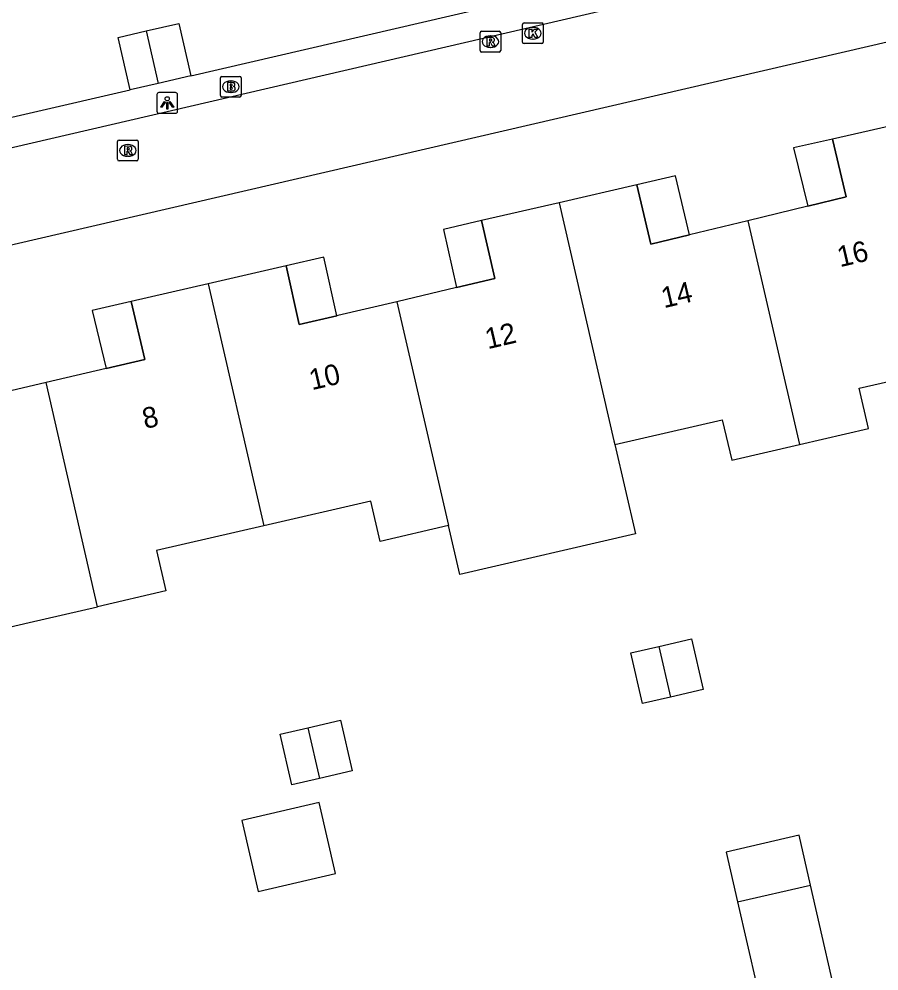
# Model space of a CAD drawing. Extents: x 156414 to 157775, y 382335 to 383765.
# Drawn here: x 156620.71 to 156662.24, y 383271.18 to 383317.14 of the extents above; entities that cross this region are included whole.
import ezdxf

# ---------------------------------------------------------------- set-up
doc = ezdxf.new("R2010")
doc.units = 0
for name, color, linetype in [('IMGEO_Brandkraan', 7, 'Continuous'), ('IMGEO_Kolk', 7, 'Continuous'), ('IMGEO_Lichtpunt', 7, 'Continuous'), ('IMGEO_Muur', 7, 'Continuous'), ('IMGEO_Pand', 7, 'Continuous'), ('IMGEO_Pand_nummerreeks', 7, 'Continuous'), ('IMGEO_Pand_overbouw', 7, 'Continuous'), ('IMGEO_Rijbaan_lokaal_open', 7, 'Continuous'), ('IMGEO_Rioolput', 7, 'Continuous'), ('IMGEO_Voetpad_open', 7, 'Continuous')]:
    doc.layers.add(name, color=color, linetype=linetype)

msp = doc.modelspace()

# ---------------------------------------------------------------- linework, layer by layer
at = {"layer": 'IMGEO_Brandkraan'}
for p, q in [((156630.434, 383313.449), (156630.434, 383314.301)), ((156630.509, 383314.375), (156631.361, 383314.375)), ((156630.922, 383314.155), (156630.947, 383314.155)), ((156631.435, 383314.301), (156631.435, 383313.449)), ((156630.945, 383313.595), (156630.92, 383313.595)), ((156631.361, 383313.375), (156630.509, 383313.375))]:
    msp.add_line(p, q, dxfattribs=at)
for points in [[(156630.434, 383313.449), (156630.434, 383314.301)], [(156630.509, 383314.375), (156631.361, 383314.375)], [(156630.782, 383314.075), (156630.782, 383313.675), (156630.995, 383313.675)], [(156631.013, 383314.075), (156630.782, 383314.075)], [(156631.435, 383314.301), (156631.435, 383313.449)], [(156630.961, 383313.994), (156630.907, 383313.994), (156630.907, 383313.918)], [(156630.907, 383313.918), (156630.96, 383313.918)], [(156630.969, 383313.842), (156630.907, 383313.842), (156630.907, 383313.761)], [(156630.907, 383313.761), (156630.969, 383313.761)], [(156631.361, 383313.375), (156630.509, 383313.375)]]:
    msp.add_lwpolyline(points, dxfattribs=at)
for centre, radius, start, end in [((156630.511, 383314.299), 0.0765, 91.552, 178.448), ((156630.511, 383314.299), 0.0765, 91.552, 178.448), ((156631.017, 383313.93), 0.145, 59.4692, 91.5367), ((156631.042, 383313.977), 0.0922, 285.5137, 58.1501), ((156631.359, 383314.299), 0.0765, 1.552, 88.448), ((156631.359, 383314.299), 0.0765, 1.552, 88.448), ((156630.962, 383313.956), 0.0379, 267.8285, 90.9355), ((156630.97, 383313.801), 0.0404, 269.8759, 90.5077), ((156631.001, 383313.926), 0.251, 268.6676, 293.5347), ((156631.047, 383313.785), 0.105, 301.3115, 78.989), ((156630.511, 383313.451), 0.0765, 181.552, 268.448), ((156630.511, 383313.451), 0.0765, 181.552, 268.448), ((156631.359, 383313.451), 0.0765, 271.552, 358.448), ((156631.359, 383313.451), 0.0765, 271.552, 358.448)]:
    msp.add_arc(centre, radius, start, end, dxfattribs=at)
for centre, major_axis, ratio, start_param, end_param in [((156630.921, 383313.875), (-0.387, 0.002), 0.722429, 4.712389, 7.853982), ((156630.946, 383313.875), (-0.39, 0.002), 0.717154, 1.570796, 4.712389)]:
    msp.add_ellipse(centre, major_axis=major_axis, ratio=ratio, start_param=start_param, end_param=end_param, dxfattribs=at)
at = {"layer": 'IMGEO_Kolk'}
for p, q in [((156645.022, 383316.031), (156645.022, 383316.883)), ((156645.097, 383316.957), (156645.949, 383316.957)), ((156646.023, 383316.883), (156646.023, 383316.031)), ((156645.51, 383316.737), (156645.535, 383316.737)), ((156645.949, 383315.957), (156645.097, 383315.957)), ((156645.533, 383316.177), (156645.508, 383316.177))]:
    msp.add_line(p, q, dxfattribs=at)
for points in [[(156645.022, 383316.031), (156645.022, 383316.883)], [(156645.097, 383316.957), (156645.949, 383316.957)], [(156646.023, 383316.883), (156646.023, 383316.031)], [(156645.343, 383316.657), (156645.466, 383316.657), (156645.466, 383316.506), (156645.596, 383316.657), (156645.76, 383316.657), (156645.614, 383316.506), (156645.767, 383316.257), (156645.615, 383316.257), (156645.53, 383316.421), (156645.466, 383316.354), (156645.466, 383316.257), (156645.343, 383316.257), (156645.343, 383316.657)], [(156645.949, 383315.957), (156645.097, 383315.957)]]:
    msp.add_lwpolyline(points, dxfattribs=at)
for centre, start, end in [((156645.099, 383316.881), 91.552, 178.448), ((156645.099, 383316.881), 91.552, 178.448), ((156645.947, 383316.881), 1.552, 88.448), ((156645.947, 383316.881), 1.552, 88.448), ((156645.099, 383316.033), 181.552, 268.448), ((156645.099, 383316.033), 181.552, 268.448), ((156645.947, 383316.033), 271.552, 358.448), ((156645.947, 383316.033), 271.552, 358.448)]:
    msp.add_arc(centre, 0.0765, start, end, dxfattribs=at)
for centre, major_axis, ratio, start_param, end_param in [((156645.509, 383316.457), (-0.387, 0.002), 0.722429, 4.712389, 7.853982), ((156645.534, 383316.457), (-0.39, 0.002), 0.717154, 1.570796, 4.712389)]:
    msp.add_ellipse(centre, major_axis=major_axis, ratio=ratio, start_param=start_param, end_param=end_param, dxfattribs=at)
at = {"layer": 'IMGEO_Lichtpunt'}
for p, q in [((156628.267, 383313.59), (156627.459, 383313.59)), ((156628.267, 383313.59), (156627.459, 383313.59)), ((156627.365, 383313.495), (156627.365, 383312.688)), ((156627.365, 383313.495), (156627.365, 383312.688)), ((156628.361, 383312.688), (156628.361, 383313.495)), ((156628.361, 383312.688), (156628.361, 383313.495)), ((156627.459, 383312.594), (156628.267, 383312.594)), ((156627.459, 383312.594), (156628.267, 383312.594))]:
    msp.add_line(p, q, dxfattribs=at)
for points in [[(156627.739, 383313.159), (156627.778, 383313.131), (156627.59, 383312.869), (156627.552, 383312.896), (156627.739, 383313.159)], [(156627.841, 383313.111), (156627.888, 383313.111), (156627.888, 383312.789), (156627.841, 383312.789), (156627.841, 383313.111)], [(156627.951, 383313.131), (156627.989, 383313.158), (156628.176, 383312.896), (156628.137, 383312.868), (156627.951, 383313.131)]]:
    msp.add_lwpolyline(points, dxfattribs=at)
msp.add_circle((156627.864, 383313.293), 0.0994, dxfattribs=at)
for centre, start, end in [((156627.459, 383313.495), 90, 180), ((156627.459, 383313.495), 90, 180), ((156628.267, 383313.495), 0, 90), ((156628.267, 383313.495), 0, 90), ((156627.459, 383312.688), 180, 270), ((156627.459, 383312.688), 180, 270), ((156628.267, 383312.688), 270, 0), ((156628.267, 383312.688), 270, 360)]:
    msp.add_arc(centre, 0.0946, start, end, dxfattribs=at)
at = {"layer": 'IMGEO_Muur'}
for points in [[(156629.004, 383314.399), (156643.041, 383317.652)], [(156612.048, 383310.485), (156626.08, 383313.725)]]:
    msp.add_lwpolyline(points, dxfattribs=at)
at = {"layer": 'IMGEO_Pand'}
for points in [[(156626.849, 383316.571), (156628.419, 383316.933), (156629.004, 383314.399)], [(156626.08, 383313.725), (156625.496, 383316.258), (156626.849, 383316.571)], [(156626.849, 383316.571), (156627.427, 383314.036)], [(156627.427, 383314.036), (156626.08, 383313.725)], [(156629.004, 383314.399), (156627.427, 383314.036)], [(156663.943, 383312.242), (156663.745, 383312.197), (156659.994, 383311.351), (156660.661, 383308.559), (156658.805, 383308.109), (156655.908, 383307.407)], [(156655.908, 383307.407), (156653.09, 383306.724), (156651.224, 383306.272), (156650.541, 383309.142), (156646.788, 383308.274)], [(156646.788, 383308.274), (156643.046, 383307.409), (156643.693, 383304.613), (156641.834, 383304.175), (156638.953, 383303.497)], [(156646.788, 383308.274), (156649.439, 383296.777), (156649.481, 383296.597)], [(156655.908, 383307.407), (156658.403, 383296.598)], [(156638.953, 383303.497), (156636.11, 383302.827), (156636.048, 383302.813), (156634.241, 383302.387), (156633.615, 383305.234), (156629.836, 383304.361)], [(156629.836, 383304.361), (156626.121, 383303.502), (156626.778, 383300.709), (156624.918, 383300.273), (156622.01, 383299.59)], [(156629.836, 383304.361), (156632.527, 383292.676)], [(156638.953, 383303.497), (156641.451, 383292.685)], [(156622.01, 383299.59), (156619.194, 383298.93), (156617.325, 383298.491), (156616.652, 383301.296), (156612.898, 383300.432)], [(156658.403, 383296.598), (156661.729, 383297.368), (156661.284, 383299.315), (156666.657, 383300.542)], [(156624.503, 383288.765), (156622.01, 383299.59)], [(156649.481, 383296.597), (156654.668, 383297.796), (156655.127, 383295.84), (156658.403, 383296.598)], [(156649.481, 383296.597), (156650.475, 383292.289), (156641.995, 383290.33), (156641.451, 383292.685)], [(156641.451, 383292.685), (156638.154, 383291.922), (156637.703, 383293.873), (156632.527, 383292.676)], [(156632.527, 383292.676), (156627.351, 383291.479), (156627.802, 383289.528), (156624.503, 383288.765)], [(156616.018, 383286.802), (156621.199, 383288.001), (156624.503, 383288.765)], [(156651.613, 383286.855), (156653.18, 383287.218), (156653.746, 383284.773), (156652.177, 383284.409)], [(156652.177, 383284.409), (156650.824, 383284.096), (156650.258, 383286.541), (156651.613, 383286.855)], [(156651.613, 383286.855), (156652.177, 383284.409)], [(156634.657, 383282.927), (156636.234, 383283.292), (156636.8, 383280.847), (156635.221, 383280.481)], [(156635.221, 383280.481), (156633.878, 383280.17), (156633.312, 383282.615), (156634.657, 383282.927)], [(156634.657, 383282.927), (156635.221, 383280.481)], [(156631.46, 383278.445), (156632.25, 383275.023), (156635.997, 383275.888), (156635.207, 383279.31), (156631.46, 383278.445)], [(156658.935, 383275.325), (156658.385, 383277.732), (156654.853, 383276.919), (156655.407, 383274.513)], [(156655.407, 383274.513), (156656.34, 383270.459), (156649.275, 383268.832), (156651.52, 383259.083), (156654.837, 383259.843), (156655.062, 383258.879), (156657.784, 383259.516), (156657.559, 383260.48), (156658.937, 383260.798), (156657.988, 383264.909), (156657.326, 383267.774), (156660.493, 383268.505), (156658.935, 383275.325)], [(156655.407, 383274.513), (156658.935, 383275.325)]]:
    msp.add_lwpolyline(points, dxfattribs=at)
at = {"layer": 'IMGEO_Pand_overbouw'}
for points in [[(156658.114, 383310.927), (156658.805, 383308.109), (156660.661, 383308.559), (156659.994, 383311.351)], [(156650.541, 383309.142), (156651.224, 383306.272), (156653.09, 383306.724), (156652.406, 383309.573)], [(156641.212, 383306.985), (156641.834, 383304.175), (156643.693, 383304.613), (156643.046, 383307.409)], [(156633.615, 383305.234), (156634.241, 383302.387), (156636.048, 383302.813), (156635.424, 383305.652)], [(156624.242, 383303.067), (156624.918, 383300.273), (156626.778, 383300.709), (156626.121, 383303.502)]]:
    msp.add_lwpolyline(points, close=True, dxfattribs=at)
at = {"layer": 'IMGEO_Rijbaan_lokaal_open'}
for points in [[(156590.718, 383304.088), (156594.625, 383304.972), (156666.008, 383321.547), (156699.965, 383329.371)], [(156591.77, 383299.634), (156662.847, 383316.087), (156663.039, 383316.131)]]:
    msp.add_lwpolyline(points, dxfattribs=at)
at = {"layer": 'IMGEO_Rioolput'}
for p, q in [((156642.971, 383315.625), (156642.971, 383316.477)), ((156643.046, 383316.551), (156643.898, 383316.551)), ((156643.459, 383316.331), (156643.484, 383316.331)), ((156643.972, 383316.477), (156643.972, 383315.625)), ((156643.898, 383315.551), (156643.046, 383315.551)), ((156643.482, 383315.771), (156643.457, 383315.771)), ((156625.539, 383311.298), (156626.391, 383311.298)), ((156625.464, 383310.372), (156625.464, 383311.224)), ((156625.952, 383311.078), (156625.977, 383311.078)), ((156626.465, 383311.224), (156626.465, 383310.372)), ((156625.975, 383310.518), (156625.95, 383310.518)), ((156626.391, 383310.298), (156625.539, 383310.298))]:
    msp.add_line(p, q, dxfattribs=at)
for points in [[(156642.971, 383315.625), (156642.971, 383316.477)], [(156643.046, 383316.551), (156643.898, 383316.551)], [(156643.972, 383316.477), (156643.972, 383315.625)], [(156643.56, 383316.249), (156643.308, 383316.251), (156643.308, 383315.851)], [(156643.308, 383315.851), (156643.432, 383315.851), (156643.432, 383316.013), (156643.443, 383316.013)], [(156643.486, 383316.17), (156643.432, 383316.17), (156643.432, 383316.089)], [(156643.432, 383316.089), (156643.484, 383316.089)], [(156643.49, 383315.984), (156643.561, 383315.851), (156643.701, 383315.851), (156643.636, 383315.977)], [(156643.898, 383315.551), (156643.046, 383315.551)], [(156625.539, 383311.298), (156626.391, 383311.298)], [(156625.464, 383310.372), (156625.464, 383311.224)], [(156626.053, 383310.996), (156625.801, 383310.998), (156625.801, 383310.598)], [(156625.979, 383310.917), (156625.925, 383310.917), (156625.925, 383310.836)], [(156625.925, 383310.836), (156625.977, 383310.836)], [(156626.465, 383311.224), (156626.465, 383310.372)], [(156625.801, 383310.598), (156625.925, 383310.598), (156625.925, 383310.76), (156625.936, 383310.76)], [(156625.983, 383310.731), (156626.054, 383310.598), (156626.194, 383310.598), (156626.129, 383310.724)], [(156626.391, 383310.298), (156625.539, 383310.298)]]:
    msp.add_lwpolyline(points, dxfattribs=at)
for centre, radius, start, end in [((156643.048, 383316.475), 0.0765, 91.552, 178.448), ((156643.048, 383316.475), 0.0765, 91.552, 178.448), ((156643.896, 383316.475), 0.0765, 1.552, 88.448), ((156643.896, 383316.475), 0.0765, 1.552, 88.448), ((156643.442, 383315.96), 0.0533, 26.0293, 88.6989), ((156643.468, 383316.278), 0.19, 274.7715, 282.9687), ((156643.492, 383316.074), 0.0964, 77.0061, 93.1865), ((156643.506, 383316.131), 0.0378, 276.6634, 79.6772), ((156643.559, 383316.139), 0.109, 350.3612, 89.416), ((156643.557, 383316.139), 0.112, 277.5842, 350.9817), ((156643.541, 383315.924), 0.108, 29.5134, 73.7905), ((156643.048, 383315.627), 0.0765, 181.552, 268.448), ((156643.048, 383315.627), 0.0765, 181.552, 268.448), ((156643.896, 383315.627), 0.0765, 271.552, 358.448), ((156643.896, 383315.627), 0.0765, 271.552, 358.448), ((156625.541, 383311.222), 0.0765, 91.552, 178.448), ((156625.541, 383311.222), 0.0765, 91.552, 178.448), ((156626.389, 383311.222), 0.0765, 1.552, 88.448), ((156626.389, 383311.222), 0.0765, 1.552, 88.448), ((156625.961, 383311.025), 0.19, 274.7715, 282.9687), ((156625.985, 383310.821), 0.0964, 77.0061, 93.1865), ((156625.999, 383310.878), 0.0378, 276.6634, 79.6772), ((156626.052, 383310.886), 0.109, 350.3612, 89.416), ((156626.05, 383310.886), 0.112, 277.5842, 350.9817), ((156625.541, 383310.374), 0.0765, 181.552, 268.448), ((156625.541, 383310.374), 0.0765, 181.552, 268.448), ((156625.935, 383310.707), 0.0533, 26.0293, 88.6989), ((156626.034, 383310.671), 0.108, 29.5134, 73.7905), ((156626.389, 383310.374), 0.0765, 271.552, 358.448), ((156626.389, 383310.374), 0.0765, 271.552, 358.448)]:
    msp.add_arc(centre, radius, start, end, dxfattribs=at)
for centre, major_axis, ratio, start_param, end_param in [((156643.458, 383316.051), (-0.387, 0.002), 0.722429, 4.712389, 7.853982), ((156643.483, 383316.051), (-0.39, 0.002), 0.717154, 1.570796, 4.712389), ((156625.951, 383310.798), (-0.387, 0.002), 0.722429, 4.712389, 7.853982), ((156625.976, 383310.798), (-0.39, 0.002), 0.717154, 1.570796, 4.712389)]:
    msp.add_ellipse(centre, major_axis=major_axis, ratio=ratio, start_param=start_param, end_param=end_param, dxfattribs=at)
at = {"layer": 'IMGEO_Voetpad_open'}
for points in [[(156629.004, 383314.399), (156643.041, 383317.652)], [(156612.048, 383310.485), (156626.08, 383313.725)]]:
    msp.add_lwpolyline(points, dxfattribs=at)

# ---------------------------------------------------------------- texts
at = {"layer": 'IMGEO_Pand_nummerreeks'}
for s, rotation, p in [('16', 13.1028, (156660.353, 383305.157)), ('14', 13.1035, (156651.851, 383303.178)), ('12', 13.1035, (156643.345, 383301.198)), ('10', 13.1035, (156634.848, 383299.219)), ('8', 13.1028, (156626.793, 383297.346))]:
    msp.add_text(s, height=1, rotation=rotation, dxfattribs=at).set_placement(p)

doc.saveas('drawing.dxf')
